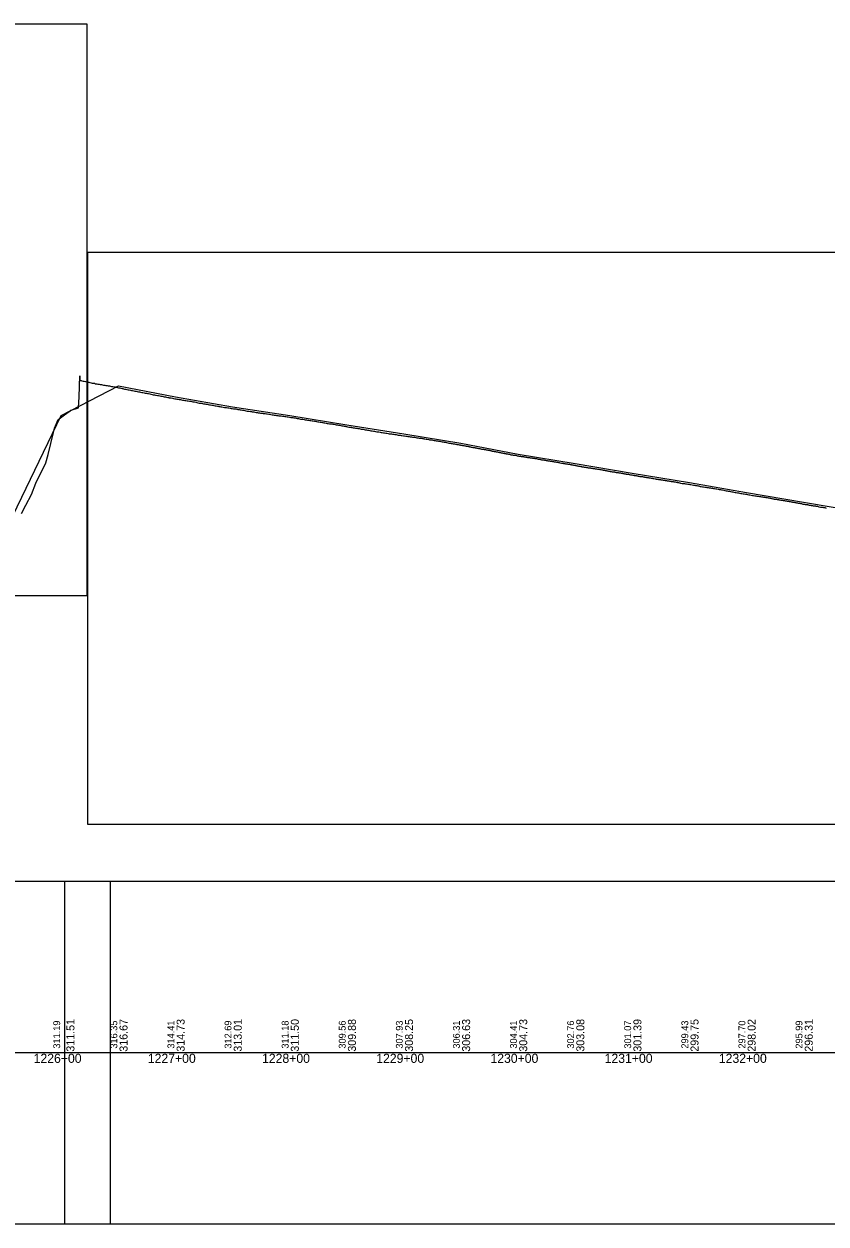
# Model space of a CAD drawing. Extents: x 2898 to 49495, y -15038 to -13538.
# Drawn here: x 11921 to 12623, y -15038 to -13988 of the extents above; entities that cross this region are included whole.
import ezdxf

# ---------------------------------------------------------------- set-up
doc = ezdxf.new("R2010")
doc.units = 0
for name, color, linetype in [('RD_DDB_Profile_EX', 7, 'Continuous'), ('RD_DDB_Profile_PR', 7, 'Continuous'), ('RD_DDB_StaTX', 7, 'Continuous'), ('RD_DDB_StripGrade', 7, 'Continuous'), ('RD_GPK_Profile_Cell', 7, 'Continuous'), ('RD_SHT_ShtClip', 7, 'Continuous')]:
    doc.layers.add(name, color=color, linetype=linetype)

msp = doc.modelspace()

# ---------------------------------------------------------------- linework, layer by layer
at = {"layer": 'RD_DDB_Profile_EX'}
for points in [[(11918.6, -14416.9), (11922.5, -14409.4), (11927.3, -14400.1), (11931.2, -14390.2), (11932.1, -14388.3), (11937, -14378.5), (11940, -14372.3), (11941.8, -14365.1), (11946.6, -14345.9), (11947.6, -14342), (11950.8, -14334.4), (11951.4, -14334), (11956.3, -14330.4), (11961.1, -14326.8), (11961.8, -14326.3), (11963.9, -14325.8), (11965.9, -14325.2), (11968.6, -14324.4), (11969, -14314.7), (11969.6, -14296.4), (11969.6, -14300.3), (11970.8, -14300.5), (11971.5, -14300.7), (11972.5, -14300.9), (11973.5, -14301.1), (11974.5, -14301.3)], [(11974.5, -14301.3), (11975.6, -14301.6), (11976.5, -14301.9), (11977.5, -14302), (11978.5, -14302.2), (11979.5, -14302.5), (11980.5, -14302.6), (11981.5, -14302.7), (11982.5, -14302.8), (11983.5, -14303.3), (11984.5, -14303.4), (11985.5, -14303.5), (11986.5, -14303.7), (11987.5, -14303.9), (11988.5, -14304), (11989.5, -14304.1), (11990.5, -14304.4), (11991.5, -14304.5), (11992.5, -14304.7), (11993.5, -14304.8), (11994.5, -14305), (11994.9, -14305.1), (11995.5, -14305.2), (11996.5, -14305.4), (11997.5, -14305.6), (11998.5, -14305.7), (11999.7, -14305.9), (12000.5, -14306), (12001.5, -14306.3), (12002.6, -14306.6), (12003.6, -14306.8), (12004.6, -14306.9), (12005.6, -14307.1), (12006.6, -14307.3), (12007.3, -14307.5), (12007.9, -14307.7), (12008.9, -14307.9), (12009.9, -14308.1), (12010.9, -14308.3), (12011.9, -14308.5), (12012.9, -14308.6), (12013.9, -14308.8), (12014.2, -14308.9), (12014.9, -14309.1), (12015.9, -14309.2), (12016.9, -14309.4), (12017.9, -14309.6), (12019.1, -14309.8), (12019.9, -14309.9), (12020.9, -14310.2), (12021.9, -14310.4), (12022.9, -14310.6), (12023.9, -14310.8), (12024.9, -14311), (12025.9, -14311.3), (12026.9, -14311.4), (12027.9, -14311.6), (12028.9, -14311.8), (12029.9, -14311.9), (12030.9, -14312.1), (12031.9, -14312.4), (12032.9, -14312.6), (12033.9, -14312.8), (12034.9, -14313), (12035.9, -14313.1), (12036.6, -14313.3), (12037.6, -14313.5), (12038.6, -14313.6), (12039.6, -14313.8), (12040.6, -14314.1), (12041.6, -14314.2), (12042.6, -14314.4), (12043.6, -14314.6), (12044.6, -14314.8), (12045.6, -14315), (12046.6, -14315.2), (12047.7, -14315.4), (12048, -14315.5), (12048.7, -14315.6), (12049.7, -14315.7), (12050.7, -14315.9), (12051.7, -14316.1), (12052.9, -14316.3), (12053.7, -14316.5), (12054.7, -14316.6), (12055.7, -14316.8), (12056.6, -14316.9), (12057.7, -14317.1), (12058.7, -14317.3), (12059.6, -14317.5), (12060.6, -14317.6), (12061.7, -14317.8), (12062.6, -14317.9), (12063.6, -14318.1), (12064.6, -14318.3), (12065.7, -14318.5), (12066.7, -14318.6), (12067.6, -14318.8), (12068.6, -14319), (12069.4, -14319.1), (12070.1, -14319.2)], [(12070.1, -14319.2), (12071.1, -14319.5), (12072.2, -14319.7), (12073.1, -14319.9), (12074.1, -14320.1), (12075.1, -14320.2), (12076.1, -14320.3), (12077.1, -14320.5), (12078, -14320.7), (12079.1, -14320.9), (12080.1, -14321.1), (12081.1, -14321.2), (12082.1, -14321.4), (12083.1, -14321.6), (12084.1, -14321.8), (12085.1, -14322), (12086.1, -14322.1), (12087.1, -14322.3), (12088.1, -14322.5), (12089.1, -14322.6), (12090.1, -14322.8), (12091.1, -14323), (12091.5, -14323.1), (12092.1, -14323.1), (12093.1, -14323.3), (12094.1, -14323.5), (12095.1, -14323.7), (12096.3, -14323.9), (12097.1, -14324), (12098.1, -14324.1), (12099.1, -14324.3), (12100.1, -14324.4), (12101.2, -14324.6), (12102.1, -14324.8), (12103.1, -14325), (12104.1, -14325.1), (12105.1, -14325.3), (12106.1, -14325.3), (12107.1, -14325.5), (12108.1, -14325.7), (12109.1, -14325.8), (12110.1, -14326), (12111, -14326.2), (12112, -14326.3), (12113, -14326.5), (12114, -14326.7), (12115, -14326.9), (12116.1, -14327.1), (12117.1, -14327.2), (12117.8, -14327.3), (12119, -14327.5), (12120, -14327.6), (12120.5, -14327.7), (12121, -14327.8), (12122, -14327.9), (12123, -14328.1), (12124, -14328.3), (12125.3, -14328.5), (12125.8, -14328.6), (12127, -14328.7), (12127.8, -14328.9), (12128.8, -14329), (12129.8, -14329.1), (12130.2, -14329.2), (12131, -14329.3), (12131.8, -14329.4), (12133, -14329.6), (12133.8, -14329.7), (12135, -14330), (12135.8, -14330), (12137, -14330.1), (12138, -14330.3), (12139, -14330.4), (12139.8, -14330.6), (12141, -14330.8), (12141.8, -14330.9), (12143, -14331), (12143.8, -14331.2), (12145, -14331.3), (12145.8, -14331.4), (12147.1, -14331.6), (12148.1, -14331.7), (12149.1, -14331.9), (12149.5, -14331.9), (12150.1, -14332), (12151.1, -14332.2), (12152.1, -14332.3), (12153.1, -14332.5), (12154.3, -14332.7), (12155.1, -14332.8), (12156.1, -14332.9), (12157.1, -14333.1), (12158.1, -14333.2), (12159.1, -14333.4), (12160, -14333.6), (12161, -14333.7), (12162, -14333.9), (12163, -14334.1), (12164, -14334.2), (12165, -14334.3), (12166, -14334.5)], [(12166, -14334.5), (12167, -14334.7), (12168, -14334.8), (12169, -14335.1), (12170, -14335.1), (12171, -14335.3), (12172, -14335.4), (12173, -14335.6), (12174, -14335.8), (12175, -14336), (12176, -14336.1), (12177, -14336.3), (12178, -14336.5), (12178.5, -14336.6), (12179, -14336.7), (12180, -14336.9), (12181, -14337), (12182.1, -14337.2), (12182.4, -14337.2), (12183.3, -14337.3), (12184.1, -14337.5), (12185.2, -14337.8), (12186.2, -14337.9), (12187.2, -14338), (12188.2, -14338.2), (12189.2, -14338.3), (12190.2, -14338.4), (12191.2, -14338.6), (12192.2, -14338.7), (12193.2, -14338.9), (12194.2, -14339.1), (12195.2, -14339.3), (12196.2, -14339.4), (12197.2, -14339.6), (12198.2, -14339.8), (12199.2, -14340), (12200.2, -14340.1), (12201.1, -14340.3), (12202.1, -14340.5), (12202.6, -14340.6), (12203.1, -14340.6), (12204.1, -14340.8), (12205.1, -14341.1), (12206.1, -14341.2), (12207.1, -14341.3), (12207.4, -14341.4), (12208.1, -14341.5), (12209.1, -14341.7), (12210.1, -14341.9), (12211.1, -14342), (12212.3, -14342.2), (12213.1, -14342.3), (12214.1, -14342.5), (12215.1, -14342.7), (12216.1, -14342.9), (12217.1, -14343.1), (12217.6, -14343.1), (12218.6, -14343.4), (12219.6, -14343.5), (12220.6, -14343.7), (12221.6, -14343.8), (12221.9, -14343.9), (12222.6, -14344), (12223.6, -14344.2), (12224.6, -14344.3), (12225.6, -14344.5), (12226.8, -14344.7), (12227.6, -14344.8), (12228.6, -14345), (12229.6, -14345.2), (12230.5, -14345.3), (12231.6, -14345.4), (12232.5, -14345.6), (12233.5, -14345.8), (12234.5, -14345.9), (12235.5, -14346.1), (12236.5, -14346.3), (12237.5, -14346.4), (12238.5, -14346.5), (12239.5, -14346.7), (12240.5, -14347), (12241.5, -14347), (12242.5, -14347.2), (12243.5, -14347.3), (12244.5, -14347.5), (12245.5, -14347.7), (12246.5, -14347.7), (12247.5, -14348), (12248.5, -14348.1), (12249.5, -14348.2), (12250.5, -14348.3), (12250.9, -14348.4), (12251.5, -14348.5), (12253, -14348.8), (12254, -14348.9), (12255, -14349), (12256, -14349.2), (12257, -14349.3), (12258, -14349.5), (12259, -14349.6), (12260, -14349.8)], [(12260, -14349.8), (12261, -14349.9), (12262, -14350), (12263, -14350.1), (12263.8, -14350.3), (12264.8, -14350.5), (12265.8, -14350.6), (12266.8, -14350.8), (12267.8, -14351), (12268.8, -14351), (12269.8, -14351.2), (12270.2, -14351.2), (12270.8, -14351.3), (12271.8, -14351.5), (12272.8, -14351.6), (12273.8, -14351.8), (12275.1, -14352), (12275.8, -14352.2), (12276.8, -14352.2), (12277.8, -14352.4), (12278.8, -14352.6), (12279.9, -14352.9), (12280.8, -14353), (12281.8, -14353.1), (12282.8, -14353.3), (12283.8, -14353.5), (12284.8, -14353.6), (12285.8, -14353.8), (12286.8, -14354), (12287.8, -14354.1), (12288.8, -14354.3), (12289.8, -14354.5), (12290.8, -14354.7), (12291.8, -14354.9), (12292.8, -14355.1), (12293.8, -14355.2), (12294.8, -14355.4), (12295.5, -14355.6), (12295.8, -14355.6), (12296.5, -14355.8), (12296.8, -14355.8), (12297.5, -14355.9), (12297.8, -14355.9), (12298.5, -14356.1), (12299.2, -14356.2), (12299.7, -14356.3), (12300, -14356.3), (12300.7, -14356.5), (12301, -14356.5), (12301.7, -14356.6), (12302, -14356.7), (12302.7, -14356.8), (12303, -14356.9), (12303.7, -14356.9), (12304, -14357), (12304.7, -14357.2), (12305, -14357.3), (12305.7, -14357.3), (12306, -14357.4), (12306.7, -14357.5), (12307, -14357.6), (12307.7, -14357.7), (12308, -14357.8), (12309, -14357.9), (12309.6, -14358), (12310, -14358.1), (12310.6, -14358.2), (12311, -14358.3), (12311.4, -14358.4), (12311.8, -14358.5), (12312.4, -14358.6), (12312.8, -14358.7), (12313.8, -14358.9), (12314.4, -14359), (12314.8, -14359), (12315.4, -14359.1), (12315.8, -14359.2), (12316.4, -14359.3), (12316.8, -14359.4), (12317.4, -14359.6), (12317.8, -14359.6), (12318.8, -14359.8), (12319.4, -14359.9), (12319.8, -14360), (12320.4, -14360.2), (12320.8, -14360.3), (12321.4, -14360.4), (12321.8, -14360.4), (12322.4, -14360.5), (12322.8, -14360.5), (12323.4, -14360.6), (12323.8, -14360.7), (12324.4, -14360.8), (12324.8, -14360.9), (12325.4, -14361), (12325.8, -14361.2), (12326.4, -14361.2), (12326.8, -14361.3), (12327.4, -14361.3), (12327.8, -14361.4), (12328.4, -14361.5)], [(12328.4, -14361.5), (12328.8, -14361.6), (12329.4, -14361.7), (12329.8, -14361.8), (12330.4, -14362), (12330.8, -14362.1), (12331.5, -14362.1), (12332.1, -14362.2), (12332.5, -14362.4), (12333.1, -14362.5), (12333.5, -14362.5), (12334.1, -14362.7), (12334.5, -14362.8), (12335.1, -14362.8), (12335.5, -14362.9), (12336.1, -14363), (12336.5, -14363.2), (12337.1, -14363.3), (12337.5, -14363.4), (12338.1, -14363.5), (12338.5, -14363.6), (12339.1, -14363.7), (12339.5, -14363.7), (12340.1, -14363.9), (12340.5, -14364), (12341.1, -14364.1), (12341.5, -14364.2), (12342.1, -14364.3), (12342.7, -14364.4), (12343.1, -14364.6), (12343.5, -14364.6), (12344.1, -14364.6), (12344.5, -14364.7), (12345.1, -14364.8), (12345.5, -14364.9), (12346.1, -14365), (12346.5, -14365.1), (12347.1, -14365.3), (12347.5, -14365.4), (12348.1, -14365.4), (12348.5, -14365.4), (12349.1, -14365.6), (12349.5, -14365.6), (12350.1, -14365.7), (12350.5, -14365.8), (12351.1, -14365.8), (12351.5, -14365.8), (12352.5, -14366.2), (12353.1, -14366.3), (12353.5, -14366.4), (12354.1, -14366.5), (12354.5, -14366.5), (12355.1, -14366.6), (12355.5, -14366.7), (12356.1, -14366.8), (12356.5, -14366.8), (12357.5, -14367), (12358.1, -14367), (12358.5, -14367.1), (12359.1, -14367.3), (12359.5, -14367.3), (12360.1, -14367.4), (12360.5, -14367.6), (12361.1, -14367.6), (12361.5, -14367.7), (12362.1, -14367.8), (12362.5, -14367.9), (12363.1, -14367.9), (12363.5, -14367.9), (12364.1, -14368.1), (12364.5, -14368.1), (12365.1, -14368.2), (12365.5, -14368.2), (12366.1, -14368.3), (12366.5, -14368.3), (12367.1, -14368.4), (12367.5, -14368.5), (12368.1, -14368.6), (12368.4, -14368.7), (12369, -14368.7), (12369.4, -14368.7), (12370, -14368.9), (12370.4, -14369), (12371, -14369.1), (12371.7, -14369.2), (12372, -14369.2), (12372.4, -14369.3), (12373, -14369.5), (12373.4, -14369.5), (12374, -14369.7), (12374.4, -14369.7), (12375, -14369.7), (12375.4, -14369.8), (12376, -14369.9), (12376.5, -14370), (12377, -14370.1), (12377.4, -14370.2), (12378, -14370.4), (12378.4, -14370.5), (12379, -14370.5), (12379.4, -14370.6)], [(12379.4, -14370.6), (12380, -14370.7), (12380.4, -14370.7), (12381, -14370.8), (12381.4, -14370.9), (12382, -14370.9), (12382.4, -14371), (12383, -14371.1), (12383.4, -14371.2), (12383.9, -14371.3), (12384.3, -14371.4), (12384.9, -14371.5), (12385.3, -14371.6), (12386.3, -14371.7), (12386.9, -14371.8), (12387.3, -14371.9), (12387.9, -14372), (12388.3, -14372), (12388.9, -14372.1), (12389.3, -14372.2), (12389.9, -14372.3), (12390.3, -14372.4), (12391.3, -14372.6), (12391.9, -14372.7), (12392.3, -14372.8), (12392.9, -14372.8), (12393.3, -14372.9), (12393.9, -14373), (12394.3, -14373.1), (12394.9, -14373.2), (12395.3, -14373.3), (12395.9, -14373.4), (12396.3, -14373.4), (12396.9, -14373.5), (12397.3, -14373.6), (12397.9, -14373.7), (12398.3, -14373.7), (12398.9, -14373.8), (12399.3, -14373.9), (12399.9, -14374), (12400.3, -14374.1), (12400.9, -14374.2), (12401.2, -14374.3), (12401.8, -14374.4), (12402.2, -14374.4), (12402.8, -14374.6), (12403.2, -14374.6), (12403.8, -14374.7), (12404.2, -14374.9), (12404.8, -14375), (12405.5, -14375.1), (12405.8, -14375.2), (12406.2, -14375.3), (12406.8, -14375.4), (12407.2, -14375.5), (12407.8, -14375.5), (12408.2, -14375.6), (12408.8, -14375.7), (12409.2, -14375.8), (12409.8, -14375.9), (12410.3, -14376), (12410.8, -14376), (12411.2, -14376.1), (12411.8, -14376.2), (12412.2, -14376.1), (12412.8, -14376.2), (12413.2, -14376.5), (12413.8, -14376.6), (12414.2, -14376.6), (12414.8, -14376.7), (12415.2, -14376.7), (12415.8, -14376.8), (12416.2, -14376.8), (12416.8, -14376.9), (12417.2, -14377), (12417.8, -14377.1), (12418.2, -14377.2), (12418.8, -14377.3), (12419.2, -14377.3), (12420.2, -14377.5), (12420.8, -14377.6), (12421.2, -14377.6), (12421.8, -14377.7), (12422.2, -14377.8), (12422.8, -14377.9), (12423.2, -14377.9), (12423.6, -14378), (12424, -14378.1), (12425, -14378.3), (12425.6, -14378.4), (12426, -14378.4), (12426.6, -14378.5), (12427, -14378.6), (12427.6, -14378.7), (12428, -14378.8), (12428.6, -14378.8), (12429, -14379), (12429.7, -14379.1), (12430, -14379.1), (12430.6, -14379.2), (12431, -14379.3)], [(12431, -14379.3), (12431.6, -14379.4), (12432, -14379.5), (12432.6, -14379.6), (12433, -14379.7), (12433.6, -14379.8), (12434, -14379.9), (12434.7, -14379.9), (12435, -14380), (12435.7, -14380.2), (12436, -14380.2), (12436.7, -14380.3), (12437, -14380.4), (12437.7, -14380.4), (12438, -14380.5), (12438.7, -14380.6), (12439.3, -14380.8), (12439.7, -14380.8), (12440, -14380.9), (12440.7, -14381), (12441, -14381), (12441.7, -14381.2), (12442, -14381.2), (12442.7, -14381.3), (12443, -14381.3), (12443.7, -14381.4), (12444.1, -14381.5), (12444.7, -14381.6), (12445, -14381.7), (12445.7, -14381.8), (12446, -14381.9), (12446.7, -14382), (12447, -14382), (12447.7, -14382.2), (12448, -14382.3), (12449, -14382.4), (12449.7, -14382.5), (12450, -14382.5), (12450.7, -14382.6), (12451, -14382.7), (12451.7, -14382.8), (12452, -14382.9), (12452.7, -14383), (12453, -14383), (12454, -14383.2), (12454.7, -14383.3), (12455, -14383.4), (12455.9, -14383.6), (12456.3, -14383.6), (12456.9, -14383.6), (12457.3, -14383.7), (12457.9, -14383.9), (12458.3, -14383.9), (12458.6, -14384), (12458.9, -14384), (12459.3, -14384.1), (12459.9, -14384.3), (12460.3, -14384.3), (12460.9, -14384.3), (12461.3, -14384.3), (12461.9, -14384.5), (12462.2, -14384.5), (12462.9, -14384.6), (12463.4, -14384.8), (12463.9, -14384.8), (12464.2, -14384.9), (12464.9, -14385), (12465.3, -14385), (12465.9, -14385.2), (12466.3, -14385.3), (12466.9, -14385.3), (12467.2, -14385.4), (12467.9, -14385.5), (12468.3, -14385.6), (12468.9, -14385.7), (12469.2, -14385.7), (12469.9, -14385.9), (12470.2, -14385.9), (12470.9, -14386), (12471.3, -14386.1), (12472, -14386.2), (12472.3, -14386.2), (12473.3, -14386.4), (12474, -14386.5), (12474.3, -14386.6), (12475, -14386.7), (12475.3, -14386.7), (12476, -14386.8), (12476.3, -14386.9), (12477, -14387), (12477.3, -14387), (12478, -14387.1), (12478.3, -14387.2), (12479, -14387.2), (12479.3, -14387.3), (12480, -14387.4), (12480.3, -14387.5), (12481, -14387.6), (12481.3, -14387.7), (12482, -14387.7), (12482.3, -14387.8)], [(12482.3, -14387.8), (12483, -14387.9), (12483.3, -14387.9), (12484, -14388.1), (12484.3, -14388.2), (12485, -14388.2), (12485.3, -14388.3), (12486, -14388.4), (12486.3, -14388.4), (12487, -14388.6), (12487.3, -14388.7), (12487.6, -14388.7), (12488, -14388.8), (12488.3, -14388.8), (12489, -14388.9), (12489.3, -14388.9), (12489.7, -14389), (12490, -14389.1), (12490.7, -14389.2), (12491, -14389.2), (12491.7, -14389.3), (12492, -14389.4), (12492.7, -14389.5), (12493, -14389.6), (12493.7, -14389.7), (12494, -14389.7), (12494.7, -14389.8), (12495, -14389.9), (12495.7, -14390.1), (12496, -14390.1), (12497.2, -14390.4), (12498, -14390.4), (12498.7, -14390.5), (12499, -14390.6), (12500, -14390.7), (12501, -14390.9), (12502.1, -14391), (12503, -14391.2), (12503.8, -14391.4), (12504.8, -14391.5), (12505.8, -14391.8), (12506.9, -14392.1), (12507.8, -14392.1), (12508.8, -14392.3), (12509.8, -14392.4), (12510.8, -14392.5), (12511.8, -14392.7), (12512.8, -14393.1), (12513.8, -14393.1), (12514.8, -14393.3), (12515.8, -14393.4), (12516.8, -14393.6), (12517.8, -14393.7), (12518.8, -14393.9), (12519.8, -14394), (12520.8, -14394.3), (12521.8, -14394.4), (12522.8, -14394.6), (12523.5, -14394.6), (12524.5, -14394.8), (12525.5, -14395), (12526.5, -14395.2), (12527.5, -14395.3), (12528.5, -14395.5), (12529.5, -14395.7), (12530.5, -14395.8), (12531.5, -14396.1), (12532.5, -14396.2), (12533.5, -14396.4), (12534.5, -14396.7), (12535.5, -14396.8), (12535.9, -14396.9), (12536.5, -14397), (12537.4, -14397.2), (12538.4, -14397.3), (12539.4, -14397.5), (12540.7, -14397.7), (12541.4, -14397.8), (12542.4, -14398.1), (12543.4, -14398.3), (12544.4, -14398.5), (12545.5, -14398.6), (12546.4, -14398.8), (12547.4, -14399), (12548.4, -14399.2), (12549.4, -14399.3), (12550.5, -14399.5), (12551.4, -14399.7), (12552.4, -14399.8), (12553.4, -14400), (12554.4, -14400.1), (12555.5, -14400.4), (12556.4, -14400.5), (12557.4, -14400.6), (12558.6, -14400.9), (12559.6, -14401), (12560.6, -14401.2), (12561.6, -14401.2), (12562.6, -14401.5), (12563.6, -14401.6), (12564.9, -14401.9)], [(12564.9, -14401.9), (12565.6, -14402), (12566.6, -14402.2), (12567.3, -14402.3), (12567.6, -14402.3), (12568.3, -14402.4), (12568.6, -14402.5), (12569.3, -14402.6), (12569.7, -14402.6), (12570.3, -14402.7), (12570.6, -14402.8), (12571.3, -14402.9), (12571.6, -14402.9), (12572.4, -14403.1), (12572.7, -14403.1), (12573.4, -14403.2), (12573.7, -14403.3), (12574.7, -14403.5), (12575.4, -14403.6), (12575.7, -14403.7), (12576.4, -14403.8), (12576.7, -14403.8), (12577.4, -14404), (12577.7, -14404.1), (12578.4, -14404.1), (12578.7, -14404.2), (12579.4, -14404.2), (12579.7, -14404.3), (12580.4, -14404.5), (12580.7, -14404.5), (12581.4, -14404.6), (12581.7, -14404.7), (12582.4, -14404.8), (12582.7, -14404.9), (12583.4, -14405), (12583.7, -14405), (12584.4, -14405.1), (12584.7, -14405.2), (12585.4, -14405.3), (12585.7, -14405.4), (12586.4, -14405.5), (12586.7, -14405.5), (12587.4, -14405.7), (12587.7, -14405.7), (12588.4, -14405.8), (12589, -14405.9), (12589.4, -14406), (12589.7, -14406), (12590.4, -14406.1), (12590.7, -14406.2), (12591.4, -14406.3), (12591.7, -14406.4), (12592.4, -14406.5), (12592.7, -14406.6), (12593.4, -14406.7), (12593.8, -14406.8), (12594.4, -14406.8), (12594.7, -14406.9), (12595.1, -14406.9), (12595.7, -14407.1), (12596.1, -14407.1), (12596.7, -14407.2), (12597.1, -14407.3), (12597.7, -14407.4), (12598.1, -14407.5), (12598.7, -14407.6), (12599.1, -14407.6), (12599.7, -14407.8), (12600.1, -14407.8), (12600.7, -14408), (12601.1, -14408.1), (12601.7, -14408.1), (12602.1, -14408.3), (12602.7, -14408.5), (12603.1, -14408.5), (12603.7, -14408.5), (12604.1, -14408.6), (12604.7, -14408.8), (12605.1, -14408.9), (12605.7, -14408.9), (12606.1, -14408.9), (12606.7, -14409), (12607.1, -14409.1), (12607.7, -14409.3), (12608.3, -14409.4), (12608.7, -14409.4), (12609.1, -14409.5), (12609.7, -14409.6), (12610.1, -14409.7), (12610.7, -14409.7), (12611.1, -14409.8), (12611.7, -14410), (12612.1, -14410), (12612.7, -14410.1), (12613.2, -14410.1), (12613.7, -14410.2), (12614.1, -14410.3), (12614.7, -14410.4), (12615.1, -14410.5), (12615.7, -14410.5), (12616.1, -14410.7)], [(12616.1, -14410.7), (12616.7, -14410.8), (12617.1, -14410.8), (12618.1, -14411.1), (12618.7, -14411.2), (12619.1, -14411.2), (12619.7, -14411.3), (12620.1, -14411.3), (12620.7, -14411.5), (12621.1, -14411.6), (12621.7, -14411.6), (12622.1, -14411.6), (12623.1, -14412)]]:
    msp.add_lwpolyline(points, dxfattribs=at)
at = {"layer": 'RD_DDB_Profile_PR'}
msp.add_lwpolyline([(11903.4, -14434.6), (11953.4, -14330.9), (12003.4, -14305.1), (12053.4, -14314.8), (12103.4, -14323.4), (12153.4, -14331), (12203.4, -14339.1), (12253.4, -14347.2), (12303.4, -14355.3), (12353.4, -14364.8), (12403.4, -14373.1), (12453.4, -14381.5), (12503.4, -14389.7), (12553.4, -14398.4), (12603.4, -14406.9), (12653.4, -14415.3)], dxfattribs=at)
at = {"layer": 'RD_GPK_Profile_Cell'}
msp.add_line((2976.1, -14888.5), (48721.1, -14888.5), dxfattribs=at)
at = {"layer": 'RD_SHT_ShtClip'}
for points in [[(11976.2, -14488.5), (11976.2, -13988.5), (11976.2, -13988.5), (10476.4, -13988.5), (10476.4, -14488.5)], [(13476.2, -14688.5), (13476.2, -14188.5), (13476.2, -14188.5), (11976.4, -14188.5), (11976.4, -14688.5)], [(10456.4, -14738.5), (11996.1, -14738.5), (11996.1, -15038.5), (10456.4, -15038.5)], [(11956.4, -14738.5), (13496.1, -14738.5), (13496.1, -15038.5), (11956.4, -15038.5)]]:
    msp.add_lwpolyline(points, close=True, dxfattribs=at)

# ---------------------------------------------------------------- texts
at = {"layer": 'RD_DDB_StaTX'}
for s, p in [('1226+00', (11929.2, -14897.5)), ('1227+00', (12029.2, -14897.5)), ('1228+00', (12129.2, -14897.5)), ('1229+00', (12229.2, -14897.5)), ('1230+00', (12329.2, -14897.5)), ('1231+00', (12429.2, -14897.5)), ('1232+00', (12529.2, -14897.5))]:
    msp.add_text(s, height=8, dxfattribs=at).set_placement(p)
at = {"layer": 'RD_DDB_StripGrade'}
for s, height, p in [('311.19', 6, (11952.4, -14885)), ('311.51', 7, (11964.9, -14887.7)), ('316.35', 6, (12002.4, -14885)), ('316.67', 7, (12011.4, -14887.7)), ('314.41', 6, (12052.4, -14885)), ('314.73', 7, (12061.4, -14887.7)), ('312.69', 6, (12102.4, -14885)), ('313.01', 7, (12111.4, -14887.7)), ('311.18', 6, (12152.4, -14885)), ('311.50', 7, (12161.4, -14887.7)), ('309.56', 6, (12202.4, -14885)), ('309.88', 7, (12211.4, -14887.7)), ('307.93', 6, (12252.4, -14885)), ('308.25', 7, (12261.4, -14887.7)), ('306.31', 6, (12302.4, -14885)), ('306.63', 7, (12311.4, -14887.7)), ('304.41', 6, (12352.4, -14885)), ('304.73', 7, (12361.4, -14887.7)), ('302.76', 6, (12402.4, -14885)), ('303.08', 7, (12411.4, -14887.7)), ('301.07', 6, (12452.4, -14885)), ('301.39', 7, (12461.4, -14887.7)), ('299.43', 6, (12502.4, -14885)), ('299.75', 7, (12511.4, -14887.7)), ('297.70', 6, (12552.4, -14885)), ('298.02', 7, (12561.4, -14887.7)), ('295.99', 6, (12602.4, -14885)), ('296.31', 7, (12611.4, -14887.7))]:
    msp.add_text(s, height=height, rotation=90, dxfattribs=at).set_placement(p)

doc.saveas('drawing.dxf')
